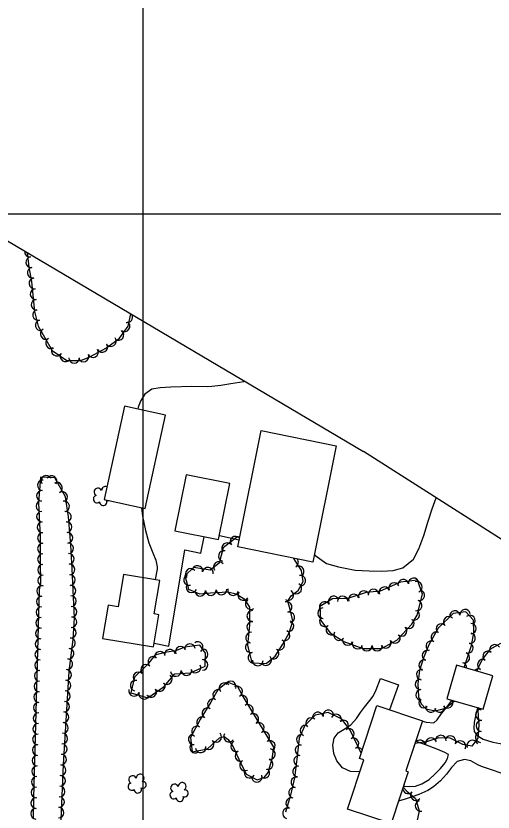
# Model space of a CAD drawing. Extents: x 353423 to 364002, y 127000 to 201942.
# Drawn here: x 361904 to 362264, y 149048 to 149650 of the extents above; entities that cross this region are included whole.
import ezdxf

# ---------------------------------------------------------------- set-up
doc = ezdxf.new("R2010")
doc.units = 0
for name, color, linetype in [('E_FEN_Generic', 7, 'Continuous'), ('E_LAND_TreeLine', 7, 'Continuous'), ('E_MISCPROP', 7, 'Continuous'), ('E_RDWY_Gravel', 7, 'Continuous'), ('E_WTR_FlowLine', 7, 'Continuous')]:
    doc.layers.add(name, color=color, linetype=linetype)

msp = doc.modelspace()

# ---------------------------------------------------------------- linework, layer by layer
at = {"layer": 'E_FEN_Generic'}
for points in [[(361912.3, 149470.67), (361913.52, 149459.67), (361915.4, 149448.82), (361916.57, 149438.5), (361917.72, 149426.07), (361920.45, 149415), (361931, 149396.55), (361942.22, 149388.98), (361952.68, 149389.03), (361959.51, 149391.82), (361972.12, 149398.7), (361982.13, 149406.02), (361988.51, 149415.12), (361990.65, 149424.3)], [(361936.82, 149018.06), (361938.07, 149048.27), (361939.76, 149083.67), (361940.91, 149104.44), (361942.4, 149129.46), (361943.97, 149154.12), (361947.05, 149178.4), (361947.98, 149194.71), (361947.05, 149215.49), (361946.29, 149231.74), (361945.09, 149249.85), (361943.57, 149271.02), (361941.06, 149286.02), (361933.04, 149300.3), (361922.38, 149301), (361920.74, 149281.55), (361922.03, 149255.88), (361922.04, 149236.83), (361922.19, 149221.03), (361921.36, 149215.85), (361917.04, 149058.65)], [(362072.93, 149255.8), (362070.46, 149255.26), (362060.36, 149247.61), (362057.32, 149235.82), (362050.46, 149230.52), (362038.1, 149232.65), (362031.47, 149226.58), (362034.2, 149216.36), (362042.51, 149212.84), (362050.78, 149213.48), (362063.93, 149214.28), (362070.3, 149212.85), (362076.25, 149208.98), (362080.33, 149202.61), (362080.37, 149188.95), (362078.77, 149173.99), (362081.97, 149160.48), (362092.98, 149160.05), (362099.61, 149165.52), (362105.54, 149174.63), (362110.35, 149183.38), (362113.15, 149192.07), (362111.26, 149199.92), (362109.26, 149207.27), (362111.73, 149211.2), (362117.22, 149215.17), (362120.95, 149222.07), (362119.62, 149230.36), (362113.87, 149239.57)], [(362154.71, 149209.11), (362151.52, 149209.22), (362143.12, 149208.95), (362133.61, 149203.18), (362133.93, 149192.72), (362141.32, 149183.36), (362151.74, 149176.61), (362165.93, 149171.49), (362180.03, 149171.53), (362191.59, 149177.8), (362203.02, 149189.82), (362207.08, 149196.54), (362211.08, 149212.53), (362207.38, 149223.13), (362194.49, 149221.55), (362178.99, 149214.79), (362168.42, 149213.8), (362154.71, 149209.11)], [(362242.71, 149157.06), (362244.51, 149163.02), (362248.26, 149173.76), (362249.99, 149183.39), (362249.71, 149192.77), (362243.85, 149199.21), (362234.34, 149197.97), (362222.88, 149186.67), (362215.85, 149174.14), (362211.94, 149164.45), (362208.93, 149154.9), (362207.5, 149144.82), (362207.97, 149134.84), (362210.16, 149129.68), (362213.59, 149125.91), (362221.06, 149124.26), (362228.43, 149126.22), (362234.69, 149131.4), (362235.02, 149131.85)], [(362003.42, 149159.53), (362000.85, 149157.09), (361993.47, 149149.73), (361990.69, 149137.86), (362003.46, 149134.19), (362015.84, 149142.76), (362023.87, 149152.24), (362035.67, 149153.14), (362046.83, 149158.15), (362046.97, 149167.86), (362042.68, 149173.94), (362031.33, 149172.55), (362024.27, 149169.56), (362016.37, 149168.39), (362008.76, 149166.28), (362003.42, 149159.53)], [(362269.99, 149175.31), (362262.01, 149170.55), (362256.29, 149163.19), (362253.05, 149156.38), (362252.26, 149154.31)], [(362074.65, 149136.41), (362071.15, 149142.96), (362063.67, 149145.92), (362056.47, 149140.21), (362051.1, 149130.88), (362043.1, 149117.73), (362035.76, 149104.22), (362037.03, 149093.43), (362048.67, 149095.49), (362057.52, 149103.95), (362061.04, 149104.81), (362064.2, 149102.62), (362068.05, 149097.14), (362072.24, 149087.8), (362077.85, 149076.49), (362085.98, 149072.29), (362091.3, 149073.86), (362094.5, 149077.82), (362097.34, 149088.02), (362098.6, 149096.97), (362074.65, 149136.41)], [(362164.68, 149092.25), (362162.68, 149096.54), (362156.47, 149109.64), (362150.12, 149117.95), (362139.67, 149122.96), (362129.95, 149121.07), (362122.06, 149113.26), (362117.95, 149103.63), (362115.98, 149087.82), (362114.32, 149073.73), (362111.43, 149060.58), (362107.53, 149047.79)], [(362253.37, 149126.55), (362253.07, 149124.67), (362253.62, 149113.42), (362253, 149103.55), (362248.37, 149097.56), (362241.69, 149098.91), (362232.1, 149103.68), (362223.49, 149103.85), (362214.26, 149100.83), (362205.41, 149099.74)], [(362196.47, 149066.59), (362199.24, 149063.71), (362205.87, 149058.07), (362208.48, 149048.69), (362205.33, 149033.46), (362203.67, 149017.34), (362202.85, 149006.18), (362200.88, 148997.76), (362194.83, 148994.48), (362187.94, 148992.77), (362183.33, 148986.93), (362182.37, 148978.39), (362183.56, 148971.74), (362191.59, 148965.13), (362205.46, 148960.33), (362220.33, 148964.13), (362227.68, 148972.82), (362232.33, 148982.15), (362239.48, 148984.78), (362251.61, 148982.41), (362265.96, 148990.05)], [(361917.04, 149058.65), (361916.68, 149043.45)]]:
    msp.add_lwpolyline(points, dxfattribs=at)
for centre, radius, start, end in [((361914.35, 149471.42), 4.05, 174.11978, 276.31805), ((361915.24, 149463.38), 4.05, 96.33338, 276.31805), ((361916.39, 149455.5), 4.05, 99.81394, 279.79862), ((361917.69, 149447.38), 4.05, 96.47031, 276.45498), ((361918.6, 149439.34), 4.05, 96.47031, 276.45498), ((361919.37, 149431.24), 4.05, 95.29436, 275.27903), ((361920.52, 149423.57), 4.05, 103.87687, 283.86154), ((361987.91, 149421.87), 4.05, 256.9191, 28.85301), ((361922.46, 149415.71), 4.05, 103.87687, 283.86154), ((361985.82, 149414.98), 4.05, 234.98102, 54.9657), ((361926.21, 149409.2), 4.05, 119.77427, 299.75895), ((361981.18, 149408.35), 4.05, 234.98102, 54.9657), ((361930.23, 149402.17), 4.05, 119.77427, 299.75895), ((361975.45, 149403.75), 4.05, 216.18751, 36.17218), ((361934.53, 149396.72), 4.05, 146.00402, 325.98869), ((361968.98, 149399.4), 4.05, 208.61016, 28.59484), ((361941.24, 149392.2), 4.05, 146.00402, 325.98869), ((361954.77, 149392.17), 4.05, 202.22009, 22.20477), ((361961.87, 149395.52), 4.05, 208.61016, 28.59484), ((361947.7, 149391.13), 4.05, 180.27069, 0.25536), ((361923.96, 149294.78), 4.01, 85.19429, 265.17897), ((361926.81, 149298.12), 4.01, 28.96307, 208.94774), ((361930.67, 149297.95), 4.01, 328.3781, 148.36278), ((361934.78, 149292.92), 4.01, 299.29873, 119.2834), ((361923.29, 149286.79), 4.01, 85.19429, 265.17897), ((361965.69, 149289.68), 2.97, 21.17775, 242.41163), ((361971.43, 149290.86), 2.97, 69.95706, 181.80183), ((361938.7, 149285.93), 4.01, 299.29873, 119.2834), ((361965, 149284.35), 2.78, 104.14864, 311.92163), ((361922.96, 149279.08), 4.01, 92.88186, 272.86654), ((361940.14, 149278.82), 4.01, 279.53068, 99.51536), ((361969.63, 149282.33), 2.78, 180.82565, 21.8367), ((361973.38, 149285.7), 2.61, 243.5338, 285.67376), ((361923.37, 149271.07), 4.01, 92.88186, 272.86654), ((361941.46, 149270.91), 4.01, 279.53068, 99.51536), ((361923.77, 149263.06), 4.01, 92.88186, 272.86654), ((361942.04, 149263.12), 4.01, 274.10905, 94.09373), ((361924.13, 149254.95), 4.01, 90.03474, 270.01941), ((361942.61, 149255.12), 4.01, 274.10905, 94.09373), ((362069.82, 149252.11), 4.05, 43.59007, 217.15257), ((362076.47, 149254.4), 4.05, 146.1129, 191.02744), ((361924.13, 149246.93), 4.01, 90.03474, 270.01941), ((361943.17, 149247.13), 4.01, 273.78164, 93.76632), ((362063.36, 149247.22), 4.05, 37.16789, 217.15257), ((361924.13, 149238.91), 4.01, 90.03474, 270.01941), ((361943.7, 149239.13), 4.01, 273.78164, 93.76632), ((362060.93, 149241.32), 4.05, 75.51723, 255.50191), ((362057.14, 149233), 4.05, 37.65004, 217.63472), ((362113.18, 149236.66), 4.05, 121.14491, 122.00665), ((362113.18, 149236.66), 4.05, 302.02197, 35.99496), ((361924.19, 149230.92), 4.01, 90.55163, 270.53631), ((361944.21, 149231.17), 4.01, 272.68319, 92.66786), ((362035.88, 149227.74), 4.05, 42.50206, 222.48674), ((362040.84, 149230.03), 4.05, 350.23644, 170.22112), ((362048.82, 149228.66), 4.05, 350.23644, 170.22112), ((362117.48, 149229.8), 4.05, 302.02197, 122.00665), ((361924.27, 149222.9), 4.01, 90.55163, 270.53631), ((361944.59, 149223.16), 4.01, 272.68319, 92.66786), ((362034.57, 149223.19), 4.05, 104.97609, 284.96077), ((362118.7, 149222.68), 4.05, 279.09416, 99.07884), ((362204.41, 149220.67), 3.98, 6.98157, 186.96624), ((361923.44, 149214.87), 4.01, 88.43065, 268.41533), ((361944.96, 149215.16), 4.01, 272.56983, 92.55451), ((362036.5, 149217.69), 4.05, 157.01664, 337.00132), ((362115.69, 149216.79), 4.05, 241.61534, 61.60001), ((362189.65, 149217.17), 3.98, 23.58914, 203.57382), ((362196.5, 149219.7), 3.98, 6.98157, 186.96624), ((362206.96, 149217.99), 3.98, 289.24327, 109.22794), ((362043.02, 149215.01), 4.05, 184.44716, 4.43184), ((362051.13, 149215.63), 4.05, 183.46248, 3.44715), ((362059.21, 149216.11), 4.05, 183.46248, 3.44715), ((362067.81, 149215.58), 4.05, 167.39308, 347.37775), ((362075.71, 149211.86), 4.05, 146.99089, 326.97557), ((362109.61, 149211.8), 4.05, 237.83241, 57.81708), ((362166.69, 149211), 3.98, 18.88016, 198.86484), ((362174.01, 149212.23), 3.98, 5.33459, 185.31926), ((362182.36, 149213.98), 3.98, 23.58914, 203.57382), ((362208.7, 149211.63), 3.98, 255.98913, 75.9738), ((361923.22, 149206.85), 4.01, 88.43065, 268.41533), ((361945.32, 149207.15), 4.01, 272.56983, 92.55451), ((362081.31, 149205.01), 4.05, 122.5881, 302.57278), ((362108.29, 149202.77), 4.05, 285.22649, 105.21116), ((362137.1, 149202.86), 3.98, 31.23915, 211.22383), ((362143.9, 149206.99), 3.98, 31.23915, 211.22383), ((362150.8, 149207.11), 3.98, 1.84824, 181.83292), ((362159.15, 149208.43), 3.98, 18.88016, 198.86484), ((362206.77, 149203.9), 3.98, 255.98913, 75.9738), ((361923, 149198.84), 4.01, 88.43065, 268.41533), ((361945.68, 149199.14), 4.01, 272.56983, 92.55451), ((362135.85, 149198.1), 3.98, 91.7427, 271.72738), ((362243.34, 149197.07), 3.92, 7.40764, 187.39232), ((361922.78, 149190.83), 4.01, 88.43065, 268.41533), ((361945.68, 149191.35), 4.01, 266.76129, 86.74597), ((362082.46, 149196.01), 4.05, 90.18379, 270.16847), ((362110.27, 149194.99), 4.05, 283.55668, 103.54136), ((362137.2, 149191.94), 3.98, 128.31609, 308.30077), ((362204.84, 149196.85), 3.98, 238.88001, 58.86468), ((362230.89, 149191.68), 3.92, 44.59753, 224.58221), ((362235.56, 149196.06), 3.92, 7.40764, 187.39232), ((362247.09, 149192.6), 3.92, 312.32476, 132.30944), ((362082.36, 149187.68), 4.05, 83.90595, 263.89063), ((362109.72, 149188.35), 4.05, 252.12049, 72.10516), ((362142.14, 149185.69), 3.98, 128.31609, 308.30077), ((362200.82, 149190.53), 3.98, 226.45117, 46.43585), ((362225.3, 149186.18), 3.92, 44.59753, 224.58221), ((362247.84, 149186.51), 3.92, 271.72858, 91.71326), ((361922.55, 149182.81), 4.01, 88.43065, 268.41533), ((361945.23, 149183.34), 4.01, 266.76129, 86.74597), ((362081.5, 149179.63), 4.05, 83.90595, 263.89063), ((362106.77, 149181.29), 4.05, 241.21497, 61.19964), ((362148.03, 149181.5), 3.98, 147.06232, 327.04699), ((362195.34, 149184.76), 3.98, 226.45117, 46.43585), ((362221.5, 149180.03), 3.92, 60.70229, 240.68697), ((362247.15, 149179.17), 3.92, 259.79088, 79.77556), ((361922.33, 149174.8), 4.01, 88.43065, 268.41533), ((361944.57, 149175.5), 4.01, 262.77406, 82.75874), ((362041.17, 149172.47), 3.99, 305.196, 125.18068), ((362102.85, 149174.39), 4.05, 236.94911, 56.93378), ((362154.51, 149177.83), 3.98, 160.14689, 340.13157), ((362162, 149175.12), 3.98, 160.14689, 340.13157), ((362183.3, 149175.68), 3.98, 208.45442, 28.4391), ((362190.3, 149179.47), 3.98, 208.45442, 28.4391), ((362217.67, 149173.19), 3.92, 60.70229, 240.68697), ((361922.11, 149166.78), 4.01, 88.43065, 268.41533), ((361943.56, 149167.55), 4.01, 262.77406, 82.75874), ((362020.1, 149166.83), 3.99, 8.45828, 188.44296), ((362028.27, 149168.99), 3.99, 22.9705, 202.95518), ((362035.34, 149170.94), 3.99, 6.96438, 186.94906), ((362044.87, 149167.01), 3.99, 269.1935, 89.17818), ((362081.34, 149172.34), 4.05, 103.33896, 283.32364), ((362098.43, 149167.6), 4.05, 236.94911, 56.93378), ((362168.95, 149173.58), 3.98, 180.19053, 0.17521), ((362176.91, 149173.6), 3.98, 180.19053, 0.17521), ((362245.43, 149171.88), 3.92, 250.79557, 70.78024), ((362265.81, 149170.4), 3.97, 30.80127, 210.78595), ((362007.54, 149161.36), 3.99, 51.63257, 231.61725), ((362012.57, 149165.17), 3.99, 15.48748, 195.47216), ((362083.2, 149164.46), 4.05, 103.33896, 283.32364), ((362092.86, 149162.7), 4.05, 219.5519, 39.53658), ((362214.84, 149166.16), 3.92, 68.03521, 248.01988), ((362242.85, 149164.47), 3.92, 250.79557, 70.78024), ((362260.74, 149165.53), 3.97, 52.17206, 232.15674), ((361921.89, 149158.77), 4.01, 88.43065, 268.41533), ((361942.55, 149159.6), 4.01, 262.77406, 82.75874), ((362002.01, 149155.29), 3.99, 44.93772, 224.9224), ((362039.46, 149157.13), 3.99, 204.207, 24.19168), ((362044.75, 149159.03), 3.99, 269.1935, 89.17818), ((362086.56, 149162.42), 4.05, 177.75632, 357.74099), ((362212.34, 149158.9), 3.92, 72.52804, 252.51271), ((362240.52, 149156.9), 3.92, 355.16631, 73.14761), ((362256.72, 149159.26), 3.97, 64.58022, 244.5649), ((361921.67, 149150.75), 4.01, 88.43065, 268.41533), ((361941.7, 149151.49), 4.01, 266.37405, 86.35873), ((361996.35, 149149.65), 3.99, 44.93772, 224.9224), ((362024.67, 149154.4), 3.99, 184.34956, 4.33424), ((362032.63, 149155), 3.99, 184.34956, 4.33424), ((362210.54, 149151.65), 3.92, 81.9492, 261.93388), ((362253.64, 149152.12), 3.97, 68.98294, 138.2595), ((361921.45, 149142.74), 4.01, 88.43065, 268.41533), ((361941.19, 149143.49), 4.01, 266.37405, 86.35873), ((361994.14, 149143.41), 3.99, 76.84221, 256.82689), ((362017.73, 149148.23), 3.99, 229.7334, 49.71808), ((362066.15, 149142.69), 4, 338.43497, 158.41965), ((362209.58, 149144.26), 3.92, 92.66853, 272.65321), ((361992.99, 149139.37), 3.99, 164.00835, 343.99302), ((362005.95, 149138.46), 3.99, 214.6773, 34.66198), ((362012.52, 149143), 3.99, 214.6773, 34.66198), ((362056.63, 149136.3), 4, 60.08649, 240.07117), ((362061.44, 149141.48), 4, 38.40836, 218.39304), ((362070.92, 149138.95), 4, 298.07379, 118.05847), ((362209.95, 149136.43), 3.92, 92.66853, 272.65321), ((361921.23, 149134.73), 4.01, 88.43065, 268.41533), ((361940.68, 149135.49), 4.01, 266.37405, 86.35873), ((362000.66, 149137.17), 3.99, 164.00835, 343.99302), ((362074.93, 149131.91), 4, 301.27791, 121.26259), ((361921.01, 149126.71), 4.01, 88.43065, 268.41533), ((361940.18, 149127.48), 4.01, 266.59462, 86.57929), ((362052.61, 149129.34), 4, 58.70315, 238.68783), ((362079.08, 149125.08), 4, 301.27791, 121.26259), ((362212.18, 149130.51), 3.92, 132.30404, 312.28871), ((362230.12, 149130.28), 3.92, 219.64625, 30.83346), ((362235.17, 149135.52), 3.92, 233.62936, 278.20322), ((361920.79, 149118.7), 4.01, 88.43065, 268.41533), ((361939.71, 149119.48), 4.01, 266.59462, 86.57929), ((362048.46, 149122.52), 4, 58.70315, 238.68783), ((362083.23, 149118.25), 4, 301.27791, 121.26259), ((362131.99, 149119.32), 4.03, 11.00789, 190.99257), ((362139.9, 149120.85), 4.03, 11.00789, 190.99257), ((362217.44, 149127.16), 3.92, 167.54542, 347.5301), ((362224.08, 149127.19), 3.92, 194.91682, 14.90149), ((362255.42, 149121.49), 4.18, 92.78624, 272.77091), ((362256.02, 149129.33), 4.18, 218.45369, 260.98365), ((362044.41, 149115.75), 4, 61.48319, 241.46787), ((362126.9, 149115.08), 4.03, 44.70471, 224.68938), ((362145.86, 149117.65), 4.03, 334.39358, 154.37826), ((362151.08, 149113.21), 4.03, 307.40918, 127.39386), ((362255.78, 149112.91), 4.18, 86.39518, 266.37986), ((361920.57, 149110.68), 4.01, 88.43065, 268.41533), ((361939.23, 149111.48), 4.01, 266.59462, 86.57929), ((362040.59, 149108.73), 4, 61.48319, 241.46787), ((362087.38, 149111.42), 4, 301.27791, 121.26259), ((362122.69, 149109.37), 4.03, 66.92195, 246.90663), ((362155.4, 149106.98), 4.03, 295.36417, 115.34885), ((361920.35, 149102.67), 4.01, 88.43065, 268.41533), ((361938.75, 149103.46), 4.01, 266.82539, 86.81007), ((362038.04, 149102.75), 4, 96.67963, 276.6643), ((362055.16, 149104.59), 4, 223.7464, 43.73108), ((362064.78, 149104.76), 4, 145.27672, 325.2614), ((362091.52, 149104.59), 4, 301.27791, 121.26259), ((362119.93, 149102.46), 4.03, 82.89469, 262.87937), ((362224.91, 149101.64), 4.18, 358.85033, 178.83501), ((362232.2, 149101.19), 4.18, 333.55512, 153.5398), ((362255.25, 149104.57), 4.18, 86.39518, 266.37986), ((361920.13, 149094.65), 4.01, 88.43065, 268.41533), ((361938.31, 149095.46), 4.01, 266.82539, 86.81007), ((362039.19, 149096.44), 4, 128.09816, 308.08284), ((362049.39, 149099.07), 4, 223.7464, 43.73108), ((362070.19, 149097.49), 4, 114.13383, 294.11851), ((362095.67, 149097.76), 4, 301.27791, 121.26259), ((362118.93, 149094.47), 4.03, 82.89469, 262.87937), ((362158.84, 149099.7), 4.03, 295.36417, 115.34885), ((362209.04, 149097.99), 4.18, 178.09758, 187.01038), ((362209.04, 149097.99), 4.18, 7.0257, 145.07158), ((362217.62, 149099.63), 4.18, 18.13666, 198.12134), ((362239.68, 149097.47), 4.18, 333.55512, 153.5398), ((362248.87, 149097.97), 4.18, 18.22486, 198.20954), ((362043.39, 149096.68), 4, 190.05212, 10.0368), ((362073.46, 149090.2), 4, 114.13383, 294.11851), ((362095.72, 149091.52), 4, 262.02098, 82.00566), ((362162.27, 149092.43), 4.03, 35.99396, 115.07695), ((362200.77, 149096.95), 4.18, 7.30453, 14.1488), ((361919.91, 149086.64), 4.01, 88.43065, 268.41533), ((361937.86, 149087.45), 4.01, 266.82539, 86.81007), ((362076.91, 149083.09), 4, 116.37594, 296.36062), ((362094.05, 149084.01), 4, 254.44852, 74.4332), ((362117.95, 149086.49), 4.03, 83.28438, 263.26906), ((361919.69, 149078.62), 4.01, 88.43065, 268.41533), ((361937.45, 149079.43), 4.01, 267.27397, 87.25864), ((362091.52, 149077.46), 4, 231.05549, 51.04016), ((362117, 149078.49), 4.03, 83.28438, 263.26906), ((361919.47, 149070.61), 4.01, 88.43065, 268.41533), ((361937.07, 149071.42), 4.01, 267.27397, 87.25864), ((361991.93, 149072.32), 2.97, 21.17775, 242.41163), ((361997.66, 149073.5), 2.97, 298.82856, 181.80183), ((362080.28, 149077.58), 4, 152.71186, 332.69654), ((362085.86, 149074.44), 4, 196.49333, 16.47801), ((362115.73, 149070.33), 4.03, 77.634, 257.61868), ((361991.23, 149066.99), 2.78, 104.14864, 311.92163), ((361999.61, 149068.34), 2.61, 243.5338, 101.46641), ((362023.63, 149065.95), 2.97, 21.17775, 242.41163), ((362029.36, 149067.14), 2.97, 298.82856, 181.80183), ((362200.26, 149065.64), 3.97, 133.86118, 150.54516), ((362194.76, 149071.36), 3.97, 303.63633, 313.84586), ((361919.24, 149062.6), 4.01, 88.43065, 268.41533), ((361936.69, 149063.41), 4.01, 267.27397, 87.25864), ((361995.87, 149064.97), 2.78, 180.82565, 21.8367), ((362022.93, 149060.62), 2.78, 104.14864, 311.92163), ((362031.32, 149061.97), 2.61, 243.5338, 101.46641), ((362114.01, 149062.47), 4.03, 77.634, 257.61868), ((362200.26, 149065.64), 3.97, 172.62353, 313.84586), ((362206.11, 149060.59), 3.97, 139.64839, 319.63307), ((361919.04, 149054.59), 4.01, 88.67343, 268.65811), ((361936.31, 149055.41), 4.01, 267.27397, 87.25864), ((362027.57, 149058.6), 2.78, 180.82565, 21.8367), ((362111.8, 149054.55), 4.03, 73.03777, 253.02244), ((362209.61, 149052.37), 3.97, 105.56924, 285.55392), ((361918.85, 149046.57), 4.01, 88.67343, 268.65811), ((361935.93, 149047.38), 4.01, 267.63883, 87.62351), ((362109.44, 149046.83), 4.03, 72.45493, 252.43961)]:
    msp.add_arc(centre, radius, start, end, dxfattribs=at)
at = {"layer": 'E_LAND_TreeLine'}
for p, q in [((362000, 149000), (362000, 151500)), ((358000, 149500), (363000, 149500)), ((360000, 149500), (362500, 149500)), ((362000, 147000), (362000, 149500))]:
    msp.add_line(p, q, dxfattribs=at)
at = {"layer": 'E_MISCPROP'}
for points in [[(362076.96, 149373.22), (362076.09, 149373.08), (362066.14, 149371.49), (362058.69, 149370.21), (362051.92, 149369.36), (362048.47, 149369.18), (362036.65, 149369.38), (362020.82, 149368.9), (362012.66, 149368.52), (362006.39, 149367.55), (362001.12, 149363.65), (361998.18, 149358.93), (361996.23, 149353.71), (361995.92, 149352.38)], [(362129.31, 149242.5), (362131.5, 149240.66), (362138.53, 149235.73), (362147.5, 149233.14), (362160.16, 149230.73), (362170.67, 149230.25), (362180.37, 149229.92), (362188.99, 149230.32), (362196.31, 149232.52), (362204.42, 149238.94), (362208.28, 149246.66), (362212.07, 149256.93), (362215.43, 149267.62), (362218.47, 149276.98), (362221.41, 149285.28)], [(361998.54, 149277.81), (361999.29, 149271.45), (362001.62, 149260.59), (362004.28, 149251.36), (362007.14, 149243.62), (362009.39, 149238.3), (362010.39, 149233.08), (362010.48, 149231.45), (362009.05, 149223.46)], [(362008.12, 149175.57), (362019.25, 149173.31), (362031.42, 149246.06), (362043.49, 149243.55), (362045.97, 149255.92)], [(362057.54, 149256.72), (362072.5, 149253.66)], [(362163.8, 149078.14), (362156.55, 149078.51), (362150.74, 149081.3), (362146.22, 149086.52), (362144.02, 149092.09), (362143.35, 149098.37), (362144.41, 149103.63), (362147.38, 149107.59), (362152.59, 149111.02), (362156.9, 149113.76), (362161.14, 149118.48), (362164.24, 149123.09), (362167.26, 149127.18), (362171.41, 149132.04), (362173.8, 149135.43), (362176.17, 149140.27), (362179.24, 149148.71), (362192.9, 149143.94), (362186.16, 149125.12)], [(362210.99, 149116.52), (362213.83, 149115.76), (362219.62, 149115.3), (362222.16, 149117.6), (362225.53, 149122.21), (362229.73, 149127.44), (362232.94, 149131.89), (362233.26, 149132.36)], [(362252.72, 149126.74), (362251.21, 149120.64), (362250.12, 149115.61), (362249.92, 149111.49), (362250.18, 149108.62), (362252.55, 149105.64), (362257.03, 149102.96), (362264.37, 149100.52), (362272.5, 149099), (362282.3, 149097.37), (362289.37, 149095.94), (362296.76, 149094.87), (362302.54, 149094.79), (362308.18, 149095.07), (362311.6, 149095.26), (362320.85, 149095.72)], [(362196.77, 149067.48), (362200.96, 149067.09), (362205.84, 149067.41), (362210.51, 149069.07), (362216.11, 149072.33), (362220.8, 149076.62), (362224.63, 149080.81), (362228.18, 149084.89), (362229.9, 149088.26), (362230.79, 149091.28), (362228.08, 149092.88), (362222.62, 149095.15), (362216.11, 149097.66), (362205.94, 149101.35)], [(362306.51, 149057.29), (362298.55, 149064.43), (362293.12, 149067.61), (362286.2, 149070.79), (362278.53, 149074.08), (362270.58, 149077.15), (362263.37, 149079.74), (362255.81, 149082.32), (362252.95, 149083.4), (362247.55, 149086.6), (362242.92, 149087.53), (362237.41, 149086.02), (362233.15, 149081.43), (362229.34, 149076.55), (362224.65, 149071.35), (362219.47, 149066.9), (362215.05, 149063.99), (362208.25, 149060.98), (362203.27, 149059.3), (362198, 149057.46), (362193.73, 149056.3), (362193, 149056.15)]]:
    msp.add_lwpolyline(points, dxfattribs=at)
at = {"layer": 'E_RDWY_Gravel'}
for points in [[(361071.9, 151007.16), (361346.34, 149805.62), (362166.51, 149320.22)], [(362590.81, 148668.03), (362562.86, 149067.95), (362166.51, 149320.22)]]:
    msp.add_lwpolyline(points, dxfattribs=at)
at = {"layer": 'E_WTR_FlowLine'}
for points in [[(362001.37, 149277.18), (362016.9, 149347.77), (361985.85, 149354.6), (361970.33, 149284.01)], [(362145.93, 149324.68), (362128.14, 149236.68), (362071.39, 149248.15), (362089.18, 149336.16)], [(362032.4, 149302.79), (362023.86, 149260.36), (362056.94, 149253.71), (362065.48, 149296.14)], [(361969.13, 149179.11), (362007.63, 149172.65), (362011.71, 149196.98), (362008.25, 149197.56), (362012.5, 149222.88), (361985.1, 149227.48), (361980.99, 149202.94), (361973.35, 149204.22)], [(362229.39, 149133.47), (362256.91, 149125.53), (362264.22, 149150.85), (362236.7, 149158.8)], [(362154.46, 149050.07), (362166.82, 149087.21), (362163.39, 149088.35), (362176.68, 149128.28), (362211.09, 149116.82), (362198.49, 149078.96), (362200.38, 149078.33), (362187.33, 149039.12)]]:
    msp.add_lwpolyline(points, close=True, dxfattribs=at)

doc.saveas('drawing.dxf')
